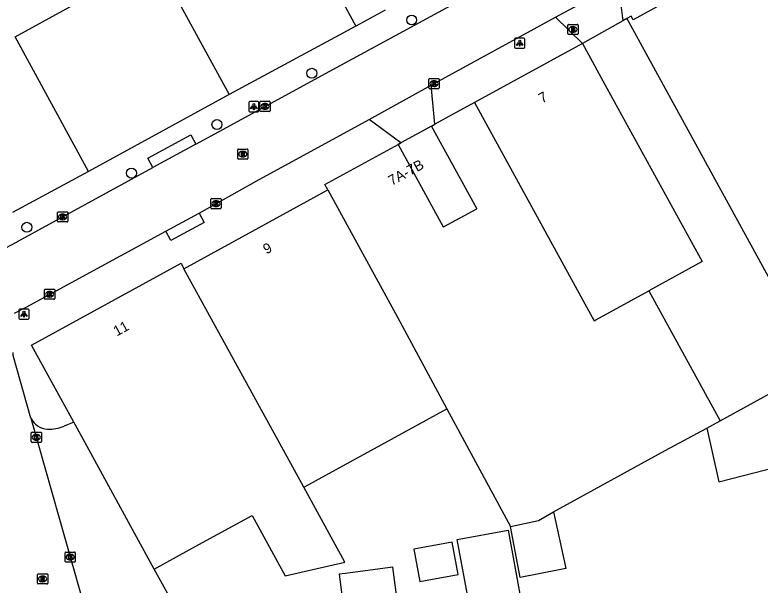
# Model space of a CAD drawing. Extents: x 158087 to 159494, y 382905 to 383981.
# Drawn here: x 159068.8 to 159142.1, y 383324.2 to 383380.2 of the extents above; entities that cross this region are included whole.
import ezdxf

# ---------------------------------------------------------------- set-up
doc = ezdxf.new("R2010")
doc.units = 0
for name, color, linetype in [('IMGEO_Boom', 7, 'Continuous'), ('IMGEO_Brandkraan', 7, 'Continuous'), ('IMGEO_Kolk', 7, 'Continuous'), ('IMGEO_Lichtpunt', 7, 'Continuous'), ('IMGEO_Pand', 7, 'Continuous'), ('IMGEO_Pand_nummerreeks', 7, 'Continuous'), ('IMGEO_Pand_overbouw', 7, 'Continuous'), ('IMGEO_Parkeervlak_open', 7, 'Continuous'), ('IMGEO_Rijbaan_lokaal_open', 7, 'Continuous'), ('IMGEO_Rioolput', 7, 'Continuous'), ('IMGEO_Voetpad_open', 7, 'Continuous')]:
    doc.layers.add(name, color=color, linetype=linetype)

msp = doc.modelspace()

# ---------------------------------------------------------------- linework, layer by layer
at = {"layer": 'IMGEO_Boom'}
for centre in [(159107.857, 383379.727), (159098.044, 383374.49), (159088.713, 383369.445), (159080.308, 383364.669), (159070.025, 383359.342)]:
    msp.add_circle(centre, 0.489, dxfattribs=at)
at = {"layer": 'IMGEO_Brandkraan'}
for p, q in [((159123.213, 383378.371), (159123.213, 383379.223)), ((159123.288, 383379.297), (159124.14, 383379.297)), ((159124.214, 383379.223), (159124.214, 383378.371)), ((159123.724, 383378.517), (159123.699, 383378.517)), ((159123.701, 383379.077), (159123.726, 383379.077)), ((159124.14, 383378.297), (159123.288, 383378.297))]:
    msp.add_line(p, q, dxfattribs=at)
for points in [[(159123.213, 383378.371), (159123.213, 383379.223)], [(159123.288, 383379.297), (159124.14, 383379.297)], [(159124.214, 383379.223), (159124.214, 383378.371)], [(159123.561, 383378.997), (159123.561, 383378.597), (159123.774, 383378.597)], [(159123.792, 383378.997), (159123.561, 383378.997)], [(159123.74, 383378.916), (159123.686, 383378.916), (159123.686, 383378.84)], [(159123.686, 383378.84), (159123.739, 383378.84)], [(159123.748, 383378.764), (159123.686, 383378.764), (159123.686, 383378.683)], [(159123.686, 383378.683), (159123.748, 383378.683)], [(159124.14, 383378.297), (159123.288, 383378.297)]]:
    msp.add_lwpolyline(points, dxfattribs=at)
for centre, radius, start, end in [((159123.29, 383379.221), 0.0765, 91.55205, 178.44795), ((159123.29, 383379.221), 0.0765, 91.55205, 178.44795), ((159124.138, 383379.221), 0.0765, 1.55205, 88.44795), ((159124.138, 383379.221), 0.0765, 1.55205, 88.44795), ((159123.741, 383378.878), 0.0379, 267.82845, 90.93552), ((159123.749, 383378.723), 0.0404, 269.87594, 90.50774), ((159123.78, 383378.848), 0.251, 268.66757, 293.53466), ((159123.796, 383378.852), 0.145, 59.4692, 91.53667), ((159123.821, 383378.899), 0.0922, 285.51372, 58.15012), ((159123.826, 383378.707), 0.105, 301.31148, 78.98903), ((159123.29, 383378.373), 0.0765, 181.55205, 268.44795), ((159123.29, 383378.373), 0.0765, 181.55205, 268.44795), ((159124.138, 383378.373), 0.0765, 271.55205, 358.44795), ((159124.138, 383378.373), 0.0765, 271.55205, 358.44795)]:
    msp.add_arc(centre, radius, start, end, dxfattribs=at)
for centre, major_axis, ratio, start_param, end_param in [((159123.7, 383378.797), (-0.387, 0.002), 0.722429, 4.712389, 7.853982), ((159123.725, 383378.797), (-0.39, 0.002), 0.717154, 1.570796, 4.712389)]:
    msp.add_ellipse(centre, major_axis=major_axis, ratio=ratio, start_param=start_param, end_param=end_param, dxfattribs=at)
at = {"layer": 'IMGEO_Kolk'}
for p, q in [((159109.557, 383373.048), (159109.557, 383373.9)), ((159109.632, 383373.974), (159110.484, 383373.974)), ((159110.045, 383373.754), (159110.07, 383373.754)), ((159110.558, 383373.9), (159110.558, 383373.048)), ((159110.484, 383372.974), (159109.632, 383372.974)), ((159110.068, 383373.194), (159110.043, 383373.194)), ((159092.932, 383370.805), (159092.932, 383371.657)), ((159093.007, 383371.731), (159093.859, 383371.731)), ((159093.42, 383371.511), (159093.445, 383371.511)), ((159093.933, 383371.657), (159093.933, 383370.805)), ((159093.859, 383370.731), (159093.007, 383370.731)), ((159093.443, 383370.951), (159093.418, 383370.951)), ((159088.123, 383361.24), (159088.123, 383362.092)), ((159088.198, 383362.166), (159089.05, 383362.166)), ((159088.611, 383361.946), (159088.636, 383361.946)), ((159089.124, 383362.092), (159089.124, 383361.24)), ((159073.111, 383360.863), (159073.963, 383360.863)), ((159089.05, 383361.166), (159088.198, 383361.166)), ((159088.634, 383361.386), (159088.609, 383361.386)), ((159073.036, 383359.937), (159073.036, 383360.789)), ((159073.547, 383360.083), (159073.522, 383360.083)), ((159073.524, 383360.643), (159073.549, 383360.643)), ((159074.037, 383360.789), (159074.037, 383359.937)), ((159073.963, 383359.863), (159073.111, 383359.863)), ((159071.762, 383352.331), (159071.762, 383353.183)), ((159071.837, 383353.257), (159072.689, 383353.257)), ((159072.25, 383353.037), (159072.275, 383353.037)), ((159072.763, 383353.183), (159072.763, 383352.331)), ((159072.689, 383352.257), (159071.837, 383352.257)), ((159072.273, 383352.477), (159072.248, 383352.477)), ((159070.456, 383338.262), (159070.456, 383339.114)), ((159070.531, 383339.188), (159071.383, 383339.188)), ((159070.944, 383338.968), (159070.969, 383338.968)), ((159071.457, 383339.114), (159071.457, 383338.262)), ((159071.383, 383338.188), (159070.531, 383338.188)), ((159070.967, 383338.408), (159070.942, 383338.408)), ((159073.785, 383326.48), (159073.785, 383327.332)), ((159073.86, 383327.406), (159074.712, 383327.406)), ((159074.273, 383327.186), (159074.298, 383327.186)), ((159074.786, 383327.332), (159074.786, 383326.48)), ((159074.712, 383326.406), (159073.86, 383326.406)), ((159074.296, 383326.626), (159074.271, 383326.626))]:
    msp.add_line(p, q, dxfattribs=at)
for points in [[(159109.557, 383373.048), (159109.557, 383373.9)], [(159109.632, 383373.974), (159110.484, 383373.974)], [(159109.878, 383373.674), (159110.001, 383373.674), (159110.001, 383373.523), (159110.131, 383373.674), (159110.295, 383373.674), (159110.149, 383373.523), (159110.302, 383373.274), (159110.15, 383373.274), (159110.065, 383373.438), (159110.001, 383373.371), (159110.001, 383373.274), (159109.878, 383373.274), (159109.878, 383373.674)], [(159110.558, 383373.9), (159110.558, 383373.048)], [(159110.484, 383372.974), (159109.632, 383372.974)], [(159092.932, 383370.805), (159092.932, 383371.657)], [(159093.007, 383371.731), (159093.859, 383371.731)], [(159093.253, 383371.431), (159093.376, 383371.431), (159093.376, 383371.28), (159093.506, 383371.431), (159093.67, 383371.431), (159093.524, 383371.28), (159093.677, 383371.031), (159093.525, 383371.031), (159093.44, 383371.195), (159093.376, 383371.128), (159093.376, 383371.031), (159093.253, 383371.031), (159093.253, 383371.431)], [(159093.933, 383371.657), (159093.933, 383370.805)], [(159093.859, 383370.731), (159093.007, 383370.731)], [(159088.123, 383361.24), (159088.123, 383362.092)], [(159088.198, 383362.166), (159089.05, 383362.166)], [(159088.444, 383361.866), (159088.567, 383361.866), (159088.567, 383361.715), (159088.697, 383361.866), (159088.861, 383361.866), (159088.715, 383361.715), (159088.868, 383361.466), (159088.716, 383361.466), (159088.631, 383361.63), (159088.567, 383361.563), (159088.567, 383361.466), (159088.444, 383361.466), (159088.444, 383361.866)], [(159089.124, 383362.092), (159089.124, 383361.24)], [(159073.111, 383360.863), (159073.963, 383360.863)], [(159089.05, 383361.166), (159088.198, 383361.166)], [(159073.036, 383359.937), (159073.036, 383360.789)], [(159073.357, 383360.563), (159073.48, 383360.563), (159073.48, 383360.412), (159073.61, 383360.563), (159073.774, 383360.563), (159073.628, 383360.412), (159073.781, 383360.163), (159073.629, 383360.163), (159073.544, 383360.327), (159073.48, 383360.26), (159073.48, 383360.163), (159073.357, 383360.163), (159073.357, 383360.563)], [(159074.037, 383360.789), (159074.037, 383359.937)], [(159073.963, 383359.863), (159073.111, 383359.863)], [(159071.762, 383352.331), (159071.762, 383353.183)], [(159071.837, 383353.257), (159072.689, 383353.257)], [(159072.083, 383352.957), (159072.206, 383352.957), (159072.206, 383352.806), (159072.336, 383352.957), (159072.5, 383352.957), (159072.354, 383352.806), (159072.507, 383352.557), (159072.355, 383352.557), (159072.27, 383352.721), (159072.206, 383352.654), (159072.206, 383352.557), (159072.083, 383352.557), (159072.083, 383352.957)], [(159072.763, 383353.183), (159072.763, 383352.331)], [(159072.689, 383352.257), (159071.837, 383352.257)], [(159070.456, 383338.262), (159070.456, 383339.114)], [(159070.531, 383339.188), (159071.383, 383339.188)], [(159070.777, 383338.888), (159070.9, 383338.888), (159070.9, 383338.737), (159071.03, 383338.888), (159071.194, 383338.888), (159071.048, 383338.737), (159071.201, 383338.488), (159071.049, 383338.488), (159070.964, 383338.652), (159070.9, 383338.585), (159070.9, 383338.488), (159070.777, 383338.488), (159070.777, 383338.888)], [(159071.457, 383339.114), (159071.457, 383338.262)], [(159071.383, 383338.188), (159070.531, 383338.188)], [(159073.785, 383326.48), (159073.785, 383327.332)], [(159073.86, 383327.406), (159074.712, 383327.406)], [(159074.106, 383327.106), (159074.229, 383327.106), (159074.229, 383326.955), (159074.359, 383327.106), (159074.523, 383327.106), (159074.377, 383326.955), (159074.53, 383326.706), (159074.378, 383326.706), (159074.293, 383326.87), (159074.229, 383326.803), (159074.229, 383326.706), (159074.106, 383326.706), (159074.106, 383327.106)], [(159074.786, 383327.332), (159074.786, 383326.48)], [(159074.712, 383326.406), (159073.86, 383326.406)]]:
    msp.add_lwpolyline(points, dxfattribs=at)
for centre, start, end in [((159109.634, 383373.898), 91.55205, 178.44795), ((159109.634, 383373.898), 91.55205, 178.44795), ((159110.482, 383373.898), 1.55205, 88.44795), ((159110.482, 383373.898), 1.55205, 88.44795), ((159109.634, 383373.05), 181.55205, 268.44795), ((159109.634, 383373.05), 181.55205, 268.44795), ((159110.482, 383373.05), 271.55205, 358.44795), ((159110.482, 383373.05), 271.55205, 358.44795), ((159093.009, 383371.655), 91.55205, 178.44795), ((159093.009, 383371.655), 91.55205, 178.44795), ((159093.857, 383371.655), 1.55205, 88.44795), ((159093.857, 383371.655), 1.55205, 88.44795), ((159093.009, 383370.807), 181.55205, 268.44795), ((159093.009, 383370.807), 181.55205, 268.44795), ((159093.857, 383370.807), 271.55205, 358.44795), ((159093.857, 383370.807), 271.55205, 358.44795), ((159088.2, 383362.09), 91.55205, 178.44795), ((159088.2, 383362.09), 91.55205, 178.44795), ((159089.048, 383362.09), 1.55205, 88.44795), ((159089.048, 383362.09), 1.55205, 88.44795), ((159073.113, 383360.787), 91.55205, 178.44795), ((159073.113, 383360.787), 91.55205, 178.44795), ((159073.961, 383360.787), 1.55205, 88.44795), ((159073.961, 383360.787), 1.55205, 88.44795), ((159088.2, 383361.242), 181.55205, 268.44795), ((159088.2, 383361.242), 181.55205, 268.44795), ((159089.048, 383361.242), 271.55205, 358.44795), ((159089.048, 383361.242), 271.55205, 358.44795), ((159073.113, 383359.939), 181.55205, 268.44795), ((159073.113, 383359.939), 181.55205, 268.44795), ((159073.961, 383359.939), 271.55205, 358.44795), ((159073.961, 383359.939), 271.55205, 358.44795), ((159071.839, 383353.181), 91.55205, 178.44795), ((159071.839, 383353.181), 91.55205, 178.44795), ((159072.687, 383353.181), 1.55205, 88.44795), ((159072.687, 383353.181), 1.55205, 88.44795), ((159071.839, 383352.333), 181.55205, 268.44795), ((159071.839, 383352.333), 181.55205, 268.44795), ((159072.687, 383352.333), 271.55205, 358.44795), ((159072.687, 383352.333), 271.55205, 358.44795), ((159070.533, 383339.112), 91.55205, 178.44795), ((159070.533, 383339.112), 91.55205, 178.44795), ((159071.381, 383339.112), 1.55205, 88.44795), ((159071.381, 383339.112), 1.55205, 88.44795), ((159070.533, 383338.264), 181.55205, 268.44795), ((159070.533, 383338.264), 181.55205, 268.44795), ((159071.381, 383338.264), 271.55205, 358.44795), ((159071.381, 383338.264), 271.55205, 358.44795), ((159073.862, 383327.33), 91.55205, 178.44795), ((159073.862, 383327.33), 91.55205, 178.44795), ((159074.71, 383327.33), 1.55205, 88.44795), ((159074.71, 383327.33), 1.55205, 88.44795), ((159073.862, 383326.482), 181.55205, 268.44795), ((159073.862, 383326.482), 181.55205, 268.44795), ((159074.71, 383326.482), 271.55205, 358.44795), ((159074.71, 383326.482), 271.55205, 358.44795)]:
    msp.add_arc(centre, 0.0765, start, end, dxfattribs=at)
for centre, major_axis, ratio, start_param, end_param in [((159110.044, 383373.474), (-0.387, 0.002), 0.722429, 4.712389, 7.853982), ((159110.069, 383373.474), (-0.39, 0.002), 0.717154, 1.570796, 4.712389), ((159093.419, 383371.231), (-0.387, 0.002), 0.722429, 4.712389, 7.853982), ((159093.444, 383371.231), (-0.39, 0.002), 0.717154, 1.570796, 4.712389), ((159088.61, 383361.666), (-0.387, 0.002), 0.722429, 4.712389, 7.853982), ((159088.635, 383361.666), (-0.39, 0.002), 0.717154, 1.570796, 4.712389), ((159073.523, 383360.363), (-0.387, 0.002), 0.722429, 4.712389, 7.853982), ((159073.548, 383360.363), (-0.39, 0.002), 0.717154, 1.570796, 4.712389), ((159072.249, 383352.757), (-0.387, 0.002), 0.722429, 4.712389, 7.853982), ((159072.274, 383352.757), (-0.39, 0.002), 0.717154, 1.570796, 4.712389), ((159070.943, 383338.688), (-0.387, 0.002), 0.722429, 4.712389, 7.853982), ((159070.968, 383338.688), (-0.39, 0.002), 0.717154, 1.570796, 4.712389), ((159074.272, 383326.906), (-0.387, 0.002), 0.722429, 4.712389, 7.853982), ((159074.297, 383326.906), (-0.39, 0.002), 0.717154, 1.570796, 4.712389)]:
    msp.add_ellipse(centre, major_axis=major_axis, ratio=ratio, start_param=start_param, end_param=end_param, dxfattribs=at)
at = {"layer": 'IMGEO_Lichtpunt'}
for p, q in [((159117.985, 383377.858), (159117.985, 383377.051)), ((159117.985, 383377.858), (159117.985, 383377.051)), ((159118.887, 383377.953), (159118.079, 383377.953)), ((159118.887, 383377.953), (159118.079, 383377.953)), ((159118.981, 383377.051), (159118.981, 383377.858)), ((159118.981, 383377.051), (159118.981, 383377.858)), ((159118.079, 383376.957), (159118.887, 383376.957)), ((159118.079, 383376.957), (159118.887, 383376.957)), ((159091.841, 383371.609), (159091.841, 383370.802)), ((159091.841, 383371.609), (159091.841, 383370.802)), ((159092.743, 383371.704), (159091.935, 383371.704)), ((159092.743, 383371.704), (159091.935, 383371.704)), ((159092.837, 383370.802), (159092.837, 383371.609)), ((159092.837, 383370.802), (159092.837, 383371.609)), ((159091.935, 383370.708), (159092.743, 383370.708)), ((159091.935, 383370.708), (159092.743, 383370.708)), ((159070.141, 383351.296), (159069.333, 383351.296)), ((159070.141, 383351.296), (159069.333, 383351.296)), ((159069.239, 383351.201), (159069.239, 383350.394)), ((159069.239, 383351.201), (159069.239, 383350.394)), ((159070.235, 383350.394), (159070.235, 383351.201)), ((159070.235, 383350.394), (159070.235, 383351.201)), ((159069.333, 383350.3), (159070.141, 383350.3)), ((159069.333, 383350.3), (159070.141, 383350.3))]:
    msp.add_line(p, q, dxfattribs=at)
for points in [[(159118.359, 383377.522), (159118.398, 383377.494), (159118.21, 383377.232), (159118.172, 383377.259), (159118.359, 383377.522)], [(159118.461, 383377.474), (159118.508, 383377.474), (159118.508, 383377.152), (159118.461, 383377.152), (159118.461, 383377.474)], [(159118.571, 383377.494), (159118.609, 383377.521), (159118.796, 383377.259), (159118.757, 383377.231), (159118.571, 383377.494)], [(159092.215, 383371.273), (159092.254, 383371.245), (159092.066, 383370.983), (159092.028, 383371.01), (159092.215, 383371.273)], [(159092.317, 383371.225), (159092.364, 383371.225), (159092.364, 383370.903), (159092.317, 383370.903), (159092.317, 383371.225)], [(159092.427, 383371.245), (159092.465, 383371.272), (159092.652, 383371.01), (159092.613, 383370.982), (159092.427, 383371.245)], [(159069.613, 383350.865), (159069.652, 383350.837), (159069.464, 383350.575), (159069.426, 383350.602), (159069.613, 383350.865)], [(159069.715, 383350.817), (159069.762, 383350.817), (159069.762, 383350.495), (159069.715, 383350.495), (159069.715, 383350.817)], [(159069.825, 383350.837), (159069.863, 383350.864), (159070.05, 383350.602), (159070.011, 383350.574), (159069.825, 383350.837)]]:
    msp.add_lwpolyline(points, dxfattribs=at)
for centre in [(159118.484, 383377.656), (159092.34, 383371.407), (159069.738, 383350.999)]:
    msp.add_circle(centre, 0.0994, dxfattribs=at)
for centre, start, end in [((159118.079, 383377.858), 90, 180), ((159118.079, 383377.858), 90, 180), ((159118.887, 383377.858), 0, 90), ((159118.887, 383377.858), 0, 90), ((159118.079, 383377.051), 180, 270), ((159118.079, 383377.051), 180, 270), ((159118.887, 383377.051), 270, 0), ((159118.887, 383377.051), 270, 360), ((159091.935, 383371.609), 90, 180), ((159091.935, 383371.609), 90, 180), ((159092.743, 383371.609), 0, 90), ((159092.743, 383371.609), 0, 90), ((159091.935, 383370.802), 180, 270), ((159091.935, 383370.802), 180, 270), ((159092.743, 383370.802), 270, 0), ((159092.743, 383370.802), 270, 360), ((159069.333, 383351.201), 90, 180), ((159069.333, 383351.201), 90, 180), ((159070.141, 383351.201), 0, 90), ((159070.141, 383351.201), 0, 90), ((159069.333, 383350.394), 180, 270), ((159069.333, 383350.394), 180, 270), ((159070.141, 383350.394), 270, 0), ((159070.141, 383350.394), 270, 360)]:
    msp.add_arc(centre, 0.0946, start, end, dxfattribs=at)
at = {"layer": 'IMGEO_Pand'}
for points in [[(159142.951, 383387.456), (159142.703, 383387.32), (159142.869, 383387.016), (159129.622, 383379.757), (159129.437, 383380.094), (159129.014, 383379.862)], [(159129.014, 383379.862), (159147.801, 383345.571)], [(159124.651, 383377.423), (159114.036, 383371.607)], [(159124.651, 383377.423), (159127.054, 383373.038), (159136.409, 383355.962), (159131.183, 383353.098)], [(159114.036, 383371.607), (159110.147, 383369.477)], [(159114.036, 383371.607), (159125.801, 383350.15), (159125.956, 383350.235), (159131.183, 383353.098)], [(159106.522, 383367.49), (159110.969, 383359.377), (159110.971, 383359.374), (159110.975, 383359.373), (159110.978, 383359.372), (159110.982, 383359.373), (159114.255, 383361.167), (159114.257, 383361.169), (159114.259, 383361.171), (159114.26, 383361.174), (159114.26, 383361.178), (159114.259, 383361.181), (159109.812, 383369.293)], [(159109.812, 383369.293), (159110.147, 383369.477)], [(159099.614, 383363.014), (159099.322, 383363.546), (159106.522, 383367.49)], [(159085.471, 383355.266), (159099.614, 383363.014)], [(159099.614, 383363.014), (159106.474, 383350.502), (159111.328, 383341.497)], [(159074.637, 383340.178), (159070.489, 383347.749), (159085.18, 383355.798), (159085.471, 383355.266)], [(159097.243, 383333.78), (159085.471, 383355.266)], [(159131.183, 383353.098), (159138.185, 383340.318)], [(159138.185, 383340.318), (159147.801, 383345.571)], [(159097.243, 383333.78), (159097.386, 383333.858), (159111.328, 383341.497)], [(159111.328, 383341.497), (159117.569, 383329.918)], [(159136.864, 383339.597), (159138.185, 383340.318)], [(159082.552, 383325.731), (159074.76, 383339.954), (159074.637, 383340.178)], [(159121.806, 383331.361), (159132.799, 383337.378), (159136.864, 383339.597)], [(159136.864, 383339.597), (159138.069, 383334.303), (159149.652, 383337.296)], [(159082.552, 383325.731), (159086.939, 383328.134), (159092.165, 383330.998), (159095.413, 383325.069), (159101.275, 383326.421), (159097.243, 383333.78)], [(159117.569, 383329.918), (159120.344, 383330.496), (159121.806, 383331.361)], [(159121.806, 383331.361), (159122.994, 383325.94), (159123.03, 383325.774), (159122.371, 383325.652), (159118.537, 383324.914), (159117.569, 383329.918)], [(159112.336, 383328.625), (159117.348, 383329.55), (159118.803, 383321.666), (159113.791, 383320.741), (159112.336, 383328.625)], [(159112.431, 383325.187), (159111.842, 383328.38), (159108.067, 383327.684), (159108.656, 383324.491), (159112.431, 383325.187)], [(159101.707, 383317.778), (159102.778, 383317.918), (159106.983, 383318.47), (159106.006, 383325.922), (159101.326, 383325.308), (159100.729, 383325.23), (159101.197, 383321.665)]]:
    msp.add_lwpolyline(points, dxfattribs=at)
at = {"layer": 'IMGEO_Pand_overbouw'}
msp.add_lwpolyline([(159114.255, 383361.167), (159114.257, 383361.169), (159114.259, 383361.171), (159114.26, 383361.174), (159114.26, 383361.178), (159114.259, 383361.181), (159109.812, 383369.293), (159106.79, 383367.637), (159106.522, 383367.49), (159110.969, 383359.377), (159110.971, 383359.374), (159110.975, 383359.373), (159110.978, 383359.372), (159110.982, 383359.373)], close=True, dxfattribs=at)
at = {"layer": 'IMGEO_Parkeervlak_open'}
for points in [[(159076.091, 383364.838), (159068.874, 383378.068), (159082.67, 383385.686), (159089.926, 383372.386)], [(159084.175, 383322.77), (159082.552, 383325.731)]]:
    msp.add_lwpolyline(points, dxfattribs=at)
at = {"layer": 'IMGEO_Rijbaan_lokaal_open'}
for points in [[(159086.641, 383367.527), (159088.92, 383368.773), (159100.897, 383375.295), (159115.499, 383383.237), (159133.419, 383393.006), (159145.569, 383399.789), (159157.026, 383406.034), (159179.346, 383418.308), (159202.714, 383431.101), (159207.491, 383433.7)], [(159121.995, 383379.996), (159128.162, 383383.366)], [(159109.778, 383373.322), (159121.995, 383379.996)], [(159103.669, 383369.959), (159109.778, 383373.322)], [(159086.963, 383360.732), (159092.564, 383363.887), (159103.669, 383369.959)], [(159086.641, 383367.527), (159082.416, 383365.217)], [(159059.614, 383352.899), (159069.019, 383357.893), (159069.088, 383357.93), (159082.416, 383365.217)], [(159083.677, 383358.95), (159086.963, 383360.732)], [(159068.821, 383350.891), (159069.945, 383351.501), (159083.677, 383358.95)], [(159070.418, 383340.584), (159068.679, 383346.739), (159068.69, 383347.032)], [(159070.418, 383340.584), (159075.909, 383321.155)]]:
    msp.add_lwpolyline(points, dxfattribs=at)
at = {"layer": 'IMGEO_Rioolput'}
for p, q in [((159090.758, 383366.113), (159090.758, 383366.965)), ((159090.833, 383367.039), (159091.685, 383367.039)), ((159091.246, 383366.819), (159091.271, 383366.819)), ((159091.759, 383366.965), (159091.759, 383366.113)), ((159091.685, 383366.039), (159090.833, 383366.039)), ((159091.269, 383366.259), (159091.244, 383366.259)), ((159071.069, 383324.335), (159071.069, 383325.187)), ((159071.144, 383325.261), (159071.996, 383325.261)), ((159071.557, 383325.041), (159071.582, 383325.041)), ((159072.07, 383325.187), (159072.07, 383324.335)), ((159071.996, 383324.261), (159071.144, 383324.261)), ((159071.58, 383324.481), (159071.555, 383324.481))]:
    msp.add_line(p, q, dxfattribs=at)
for points in [[(159090.758, 383366.113), (159090.758, 383366.965)], [(159090.833, 383367.039), (159091.685, 383367.039)], [(159091.347, 383366.737), (159091.095, 383366.739), (159091.095, 383366.339)], [(159091.759, 383366.965), (159091.759, 383366.113)], [(159091.685, 383366.039), (159090.833, 383366.039)], [(159091.095, 383366.339), (159091.219, 383366.339), (159091.219, 383366.501), (159091.23, 383366.501)], [(159091.273, 383366.658), (159091.219, 383366.658), (159091.219, 383366.577)], [(159091.219, 383366.577), (159091.271, 383366.577)], [(159091.277, 383366.472), (159091.348, 383366.339), (159091.488, 383366.339), (159091.423, 383366.465)], [(159071.069, 383324.335), (159071.069, 383325.187)], [(159071.144, 383325.261), (159071.996, 383325.261)], [(159071.658, 383324.959), (159071.406, 383324.961), (159071.406, 383324.561)], [(159072.07, 383325.187), (159072.07, 383324.335)], [(159071.996, 383324.261), (159071.144, 383324.261)], [(159071.406, 383324.561), (159071.53, 383324.561), (159071.53, 383324.723), (159071.541, 383324.723)], [(159071.584, 383324.88), (159071.53, 383324.88), (159071.53, 383324.799)], [(159071.53, 383324.799), (159071.582, 383324.799)], [(159071.588, 383324.694), (159071.659, 383324.561), (159071.799, 383324.561), (159071.734, 383324.687)]]:
    msp.add_lwpolyline(points, dxfattribs=at)
for centre, radius, start, end in [((159090.835, 383366.963), 0.0765, 91.55205, 178.44795), ((159090.835, 383366.963), 0.0765, 91.55205, 178.44795), ((159091.346, 383366.627), 0.109, 350.36119, 89.41601), ((159091.683, 383366.963), 0.0765, 1.55205, 88.44795), ((159091.683, 383366.963), 0.0765, 1.55205, 88.44795), ((159090.835, 383366.115), 0.0765, 181.55205, 268.44795), ((159090.835, 383366.115), 0.0765, 181.55205, 268.44795), ((159091.229, 383366.448), 0.0533, 26.02933, 88.69889), ((159091.255, 383366.766), 0.19, 274.7715, 282.96867), ((159091.279, 383366.562), 0.0964, 77.00612, 93.18647), ((159091.293, 383366.619), 0.0378, 276.66336, 79.67722), ((159091.344, 383366.627), 0.112, 277.58423, 350.98172), ((159091.328, 383366.412), 0.108, 29.51342, 73.79051), ((159091.683, 383366.115), 0.0765, 271.55205, 358.44795), ((159091.683, 383366.115), 0.0765, 271.55205, 358.44795), ((159071.146, 383325.185), 0.0765, 91.55205, 178.44795), ((159071.146, 383325.185), 0.0765, 91.55205, 178.44795), ((159071.657, 383324.849), 0.109, 350.36119, 89.41601), ((159071.994, 383325.185), 0.0765, 1.55205, 88.44795), ((159071.994, 383325.185), 0.0765, 1.55205, 88.44795), ((159071.146, 383324.337), 0.0765, 181.55205, 268.44795), ((159071.146, 383324.337), 0.0765, 181.55205, 268.44795), ((159071.54, 383324.67), 0.0533, 26.02933, 88.69889), ((159071.566, 383324.988), 0.19, 274.7715, 282.96867), ((159071.59, 383324.784), 0.0964, 77.00612, 93.18647), ((159071.604, 383324.841), 0.0378, 276.66336, 79.67722), ((159071.655, 383324.849), 0.112, 277.58423, 350.98172), ((159071.639, 383324.634), 0.108, 29.51342, 73.79051), ((159071.994, 383324.337), 0.0765, 271.55205, 358.44795), ((159071.994, 383324.337), 0.0765, 271.55205, 358.44795)]:
    msp.add_arc(centre, radius, start, end, dxfattribs=at)
for centre, major_axis, ratio, start_param, end_param in [((159091.245, 383366.539), (-0.387, 0.002), 0.722429, 4.712389, 7.853982), ((159091.27, 383366.539), (-0.39, 0.002), 0.717154, 1.570796, 4.712389), ((159071.556, 383324.761), (-0.387, 0.002), 0.722429, 4.712389, 7.853982), ((159071.581, 383324.761), (-0.39, 0.002), 0.717154, 1.570796, 4.712389)]:
    msp.add_ellipse(centre, major_axis=major_axis, ratio=ratio, start_param=start_param, end_param=end_param, dxfattribs=at)
at = {"layer": 'IMGEO_Voetpad_open'}
for points in [[(159128.162, 383383.366), (159128.61, 383379.636)], [(159100.961, 383381.758), (159102.385, 383379.135)], [(159105.25, 383380.687), (159102.385, 383379.135)], [(159124.651, 383377.423), (159121.995, 383379.996)], [(159129.014, 383379.862), (159128.61, 383379.636)], [(159102.385, 383379.135), (159089.926, 383372.386)], [(159128.61, 383379.636), (159124.651, 383377.423)], [(159110.147, 383369.477), (159109.778, 383373.322)], [(159089.926, 383372.386), (159076.091, 383364.838)], [(159106.79, 383367.637), (159103.669, 383369.959)], [(159109.812, 383369.293), (159106.79, 383367.637)], [(159082.416, 383365.217), (159081.917, 383366.13), (159086.142, 383368.44), (159086.641, 383367.527)], [(159106.522, 383367.49), (159106.79, 383367.637)], [(159076.091, 383364.838), (159068.6, 383360.784)], [(159086.963, 383360.732), (159087.459, 383359.818), (159084.173, 383358.036), (159083.677, 383358.95)], [(159074.637, 383340.178), (159073.697, 383339.781)]]:
    msp.add_lwpolyline(points, dxfattribs=at)
for centre, radius, start, end in [((159072.179, 383341.45), 1.962, 206.18957, 265.89331), ((159072.233, 383343.289), 3.801, 267.05194, 292.64469)]:
    msp.add_arc(centre, radius, start, end, dxfattribs=at)

# ---------------------------------------------------------------- texts
at = {"layer": 'IMGEO_Pand_nummerreeks'}
for s, p in [('7', (159120.678, 383371.506)), ('7A-7B', (159105.902, 383363.41)), ('9', (159093.585, 383356.663)), ('11', (159078.865, 383348.598))]:
    msp.add_text(s, height=1, rotation=28.71664, dxfattribs=at).set_placement(p)

doc.saveas('drawing.dxf')
